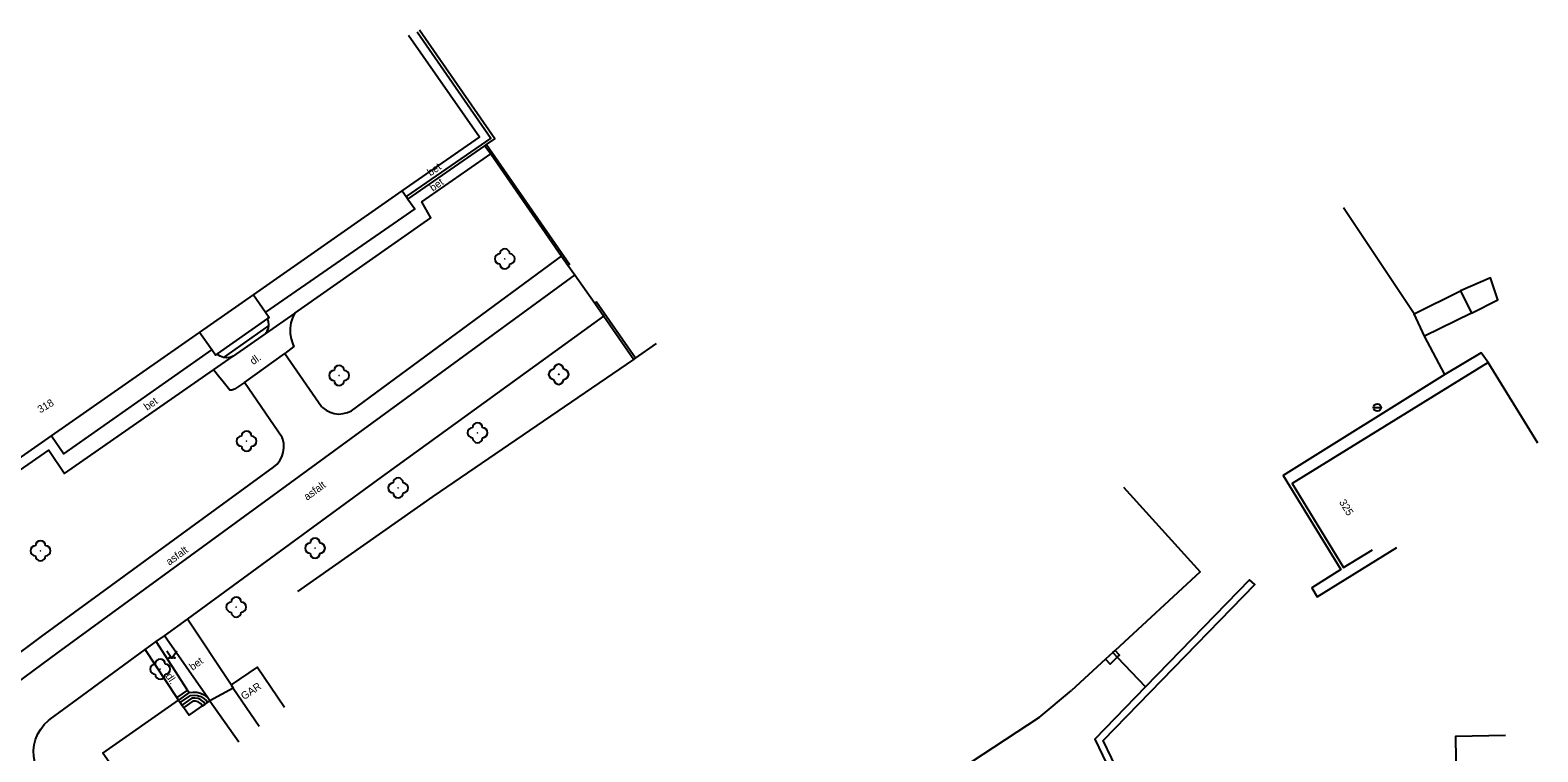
# Model space of a CAD drawing. Extents: x -544674 to -541478, y -1199076 to -1195527.
# Drawn here: x -542737.5 to -542587.1, y -1198014.8 to -1197942.8 of the extents above; entities that cross this region are included whole.
import ezdxf

# ---------------------------------------------------------------- set-up
doc = ezdxf.new("R2010")
doc.units = 0
for name, color, linetype in [('BUDOVY_MĚŘ', 7, 'Continuous'), ('POMOC_POPIS', 7, 'Continuous'), ('ROZHRANÍ_PLOCH', 7, 'Continuous'), ('ZELEŇ', 7, 'Continuous'), ('ZN_DOPLŇKOVÉ', 7, 'Continuous'), ('ZN_KULTUR', 7, 'Continuous'), ('Č_POPIS_ORIENT', 7, 'Continuous')]:
    doc.layers.add(name, color=color, linetype=linetype)

msp = doc.modelspace()

# ---------------------------------------------------------------- linework, layer by layer
at = {"layer": 'BUDOVY_MĚŘ'}
for points in [[(-542700.4, -1197958.86), (-542692.7, -1197953.49), (-542699.77, -1197943.35)], [(-542715.24, -1197969.22), (-542700.4, -1197958.86)], [(-542700.4, -1197958.86), (-542700.01, -1197959.43)], [(-542699.84, -1197959.67), (-542699.16, -1197960.64), (-542714.04, -1197970.94)], [(-542700.01, -1197959.43), (-542699.84, -1197959.67)], [(-542593.76, -1197971.04), (-542591.14, -1197969.71), (-542591.87, -1197967.52), (-542594.84, -1197968.84)], [(-542720.61, -1197972.97), (-542715.24, -1197969.22)], [(-542715.24, -1197969.22), (-542714.04, -1197970.94)], [(-542599.48, -1197971.12), (-542594.84, -1197968.84)], [(-542594.84, -1197968.84), (-542593.76, -1197971.04)], [(-542714.04, -1197970.94), (-542713.67, -1197971.47), (-542713.83, -1197971.59)], [(-542598.46, -1197973.35), (-542599.48, -1197971.12)], [(-542593.76, -1197971.04), (-542598.46, -1197973.35)], [(-542713.83, -1197971.59), (-542718.87, -1197975.12)], [(-542735.4, -1197983.29), (-542720.61, -1197972.97)], [(-542719.4, -1197974.7), (-542720.61, -1197972.97)], [(-542735.4, -1197983.29), (-542734.16, -1197985.08), (-542719.4, -1197974.7)], [(-542718.87, -1197975.12), (-542719.03, -1197975.23), (-542719.4, -1197974.7)], [(-542592.1, -1197975.97), (-542611.66, -1197988.04), (-542606.51, -1197996.41), (-542603.63, -1197994.64)], [(-542587.14, -1197984.02), (-542592.1, -1197975.97)], [(-542751.2, -1197977.43), (-542743.31, -1197988.81), (-542735.4, -1197983.29)], [(-542712.15, -1198010.38), (-542714.88, -1198006.35), (-542717.48, -1198008.11)], [(-542717.48, -1198008.11), (-542717.26, -1198008.44)], [(-542717.26, -1198008.44), (-542714.68, -1198012.25)], [(-542724.59, -1198023.03), (-542730.27, -1198014.94), (-542722.72, -1198009.64)], [(-542722.72, -1198009.64), (-542722.55, -1198009.88)], [(-542722.55, -1198009.88), (-542722.37, -1198010.13)], [(-542722.37, -1198010.13), (-542722.2, -1198010.37)], [(-542722.2, -1198010.37), (-542721.65, -1198011.15), (-542720.32, -1198010.21)], [(-542720.32, -1198010.21), (-542720.07, -1198010.04)], [(-542720.07, -1198010.04), (-542719.83, -1198009.87)], [(-542719.83, -1198009.87), (-542719.58, -1198009.7)], [(-542719.58, -1198009.7), (-542716.71, -1198013.79)], [(-542590.35, -1198013.18), (-542595.35, -1198013.25), (-542595.26, -1198020.1), (-542594.19, -1198021.39), (-542589.26, -1198022.2)]]:
    msp.add_lwpolyline(points, dxfattribs=at)
at = {"layer": 'ROZHRANÍ_PLOCH'}
for points in [[(-542711.12, -1197971.04), (-542697.55, -1197961.54), (-542698.46, -1197959.94), (-542691.58, -1197955.17)], [(-542712.11, -1197975.07), (-542708.46, -1197980.36), (-542708.36, -1197980.46), (-542708, -1197980.73), (-542707.6, -1197980.93), (-542707.18, -1197981.06), (-542706.73, -1197981.11), (-542706.29, -1197981.07), (-542705.86, -1197980.97), (-542705.45, -1197980.78), (-542684.51, -1197965.36)], [(-542683.2, -1197967.24), (-542711.57, -1197987.97), (-542734.84, -1198004.97), (-542739.57, -1198008.45), (-542740, -1198008.64), (-542740.46, -1198008.75), (-542740.92, -1198008.79), (-542741.39, -1198008.74), (-542741.85, -1198008.62), (-542742.27, -1198008.42), (-542742.66, -1198008.15), (-542742.99, -1198007.82), (-542744.48, -1198005.41)], [(-542721.82, -1198001.55), (-542702.82, -1197987.68), (-542680.3, -1197971.35)], [(-542711.12, -1197971.04), (-542714.06, -1197973.11)], [(-542711.12, -1197971.04), (-542711.35, -1197971.52), (-542711.5, -1197972.03), (-542711.57, -1197972.56), (-542711.57, -1197973.09), (-542711.48, -1197973.62), (-542711.32, -1197974.13), (-542711.21, -1197974.37), (-542712.11, -1197975.07)], [(-542713.71, -1197972.27), (-542718.23, -1197975.47)], [(-542714.06, -1197973.11), (-542713.87, -1197972.84), (-542713.74, -1197972.53), (-542713.71, -1197972.27)], [(-542713.71, -1197972.27), (-542713.7, -1197972.2), (-542713.73, -1197971.87), (-542713.83, -1197971.59)], [(-542714.06, -1197973.11), (-542717.28, -1197975.35)], [(-542719.23, -1197976.71), (-542717.28, -1197975.35)], [(-542718.23, -1197975.47), (-542718.55, -1197975.35), (-542718.82, -1197975.16), (-542718.87, -1197975.12)], [(-542717.28, -1197975.35), (-542717.59, -1197975.47), (-542717.92, -1197975.51), (-542718.23, -1197975.47)], [(-542716.15, -1197977.98), (-542712.11, -1197975.07)], [(-542751.94, -1197978.02), (-542743.6, -1197990.2), (-542735.65, -1197984.7), (-542734.08, -1197987.03), (-542719.23, -1197976.71)], [(-542716.15, -1197977.98), (-542717.14, -1197978.63), (-542717.4, -1197978.72), (-542717.6, -1197978.74), (-542718.41, -1197977.74), (-542718.58, -1197977.51), (-542719.23, -1197976.71)], [(-542596.41, -1197977.17), (-542612.55, -1197987.25), (-542606.8, -1197996.6), (-542609.68, -1197998.43), (-542609.14, -1197999.33), (-542601.2, -1197994.41)], [(-542744.48, -1198005.41), (-542743.32, -1198004.7), (-542743.15, -1198004.98), (-542742.84, -1198005.33), (-542742.48, -1198005.62), (-542742.08, -1198005.85), (-542741.64, -1198006.01), (-542741.18, -1198006.09), (-542740.72, -1198006.09), (-542740.26, -1198006.01), (-542739.82, -1198005.85), (-542736.39, -1198003.28), (-542713.23, -1197986.4), (-542712.89, -1197986.1), (-542712.62, -1197985.75), (-542712.4, -1197985.36), (-542712.27, -1197984.93), (-542712.2, -1197984.49), (-542712.22, -1197984.04), (-542712.32, -1197983.6), (-542712.38, -1197983.44), (-542716.15, -1197977.98)], [(-542724.11, -1198003.22), (-542721.82, -1198001.55)], [(-542717.48, -1198008.11), (-542721.82, -1198001.55)], [(-542726.04, -1198004.59), (-542724.93, -1198003.79)], [(-542724.93, -1198003.79), (-542724.11, -1198003.22)], [(-542721.82, -1198008.64), (-542724.93, -1198003.79)], [(-542719.78, -1198009.42), (-542724.11, -1198003.22)], [(-542709.49, -1198058.22), (-542710.37, -1198056.1), (-542711.32, -1198054), (-542712.34, -1198051.94), (-542712.55, -1198051.54), (-542719.71, -1198040.7), (-542736.31, -1198017.35), (-542736.63, -1198016.87), (-542736.88, -1198016.36), (-542737.05, -1198015.81), (-542737.15, -1198015.25), (-542737.17, -1198014.67), (-542737.11, -1198014.1), (-542736.97, -1198013.55), (-542736.75, -1198013.01), (-542736.46, -1198012.52), (-542736.11, -1198012.07), (-542735.69, -1198011.67), (-542735.51, -1198011.52), (-542732.78, -1198009.55), (-542726.04, -1198004.59)], [(-542722.88, -1198009.39), (-542726.04, -1198004.59)], [(-542721.82, -1198008.64), (-542722.88, -1198009.39)], [(-542721.65, -1198008.89), (-542722.72, -1198009.64)], [(-542721.82, -1198008.64), (-542721.65, -1198008.89)], [(-542721.65, -1198008.89), (-542721.27, -1198008.83), (-542720.89, -1198008.84), (-542720.51, -1198008.94), (-542720.17, -1198009.11), (-542719.78, -1198009.42)], [(-542722.72, -1198009.64), (-542722.88, -1198009.39)], [(-542722.55, -1198009.88), (-542721.53, -1198009.17), (-542721.17, -1198009.13), (-542720.82, -1198009.16), (-542720.49, -1198009.27), (-542720.19, -1198009.46), (-542719.94, -1198009.71), (-542719.83, -1198009.87)], [(-542720.07, -1198010.04), (-542720.24, -1198009.82), (-542720.48, -1198009.62), (-542720.77, -1198009.49), (-542721.08, -1198009.43), (-542721.4, -1198009.45), (-542722.37, -1198010.13)], [(-542720.32, -1198010.21), (-542720.51, -1198009.97), (-542720.74, -1198009.82), (-542721.01, -1198009.74), (-542721.29, -1198009.73), (-542722.2, -1198010.37)], [(-542719.58, -1198009.7), (-542719.78, -1198009.42)]]:
    msp.add_lwpolyline(points, dxfattribs=at)
at = {"layer": 'ZELEŇ'}
for centre in [(-542690.18, -1197965.64), (-542706.7, -1197977.27), (-542684.8, -1197977.15), (-542692.89, -1197982.97), (-542715.93, -1197983.82), (-542700.82, -1197988.48), (-542736.48, -1197994.74), (-542709.1, -1197994.48), (-542716.96, -1198000.36), (-542724.54, -1198006.55)]:
    msp.add_circle(centre, 0.0005, dxfattribs=at)
for centre, start, end in [((-542690.68, -1197965.64), 89.99999, 269.99999), ((-542690.18, -1197965.14), 0, 179.99999), ((-542689.68, -1197965.64), 270, 89.99999), ((-542690.18, -1197966.14), 179.99999, 359.99999), ((-542707.2, -1197977.27), 89.99999, 269.99999), ((-542706.7, -1197976.77), 0, 179.99999), ((-542706.2, -1197977.27), 270, 89.99999), ((-542685.3, -1197977.15), 89.99999, 269.99999), ((-542684.8, -1197976.65), 0, 179.99999), ((-542684.3, -1197977.15), 270, 89.99999), ((-542706.7, -1197977.77), 179.99999, 359.99999), ((-542684.8, -1197977.65), 179.99999, 359.99999), ((-542716.43, -1197983.82), 89.99999, 269.99999), ((-542715.93, -1197983.32), 0, 179.99999), ((-542715.43, -1197983.82), 270, 89.99999), ((-542693.39, -1197982.97), 89.99999, 269.99999), ((-542692.89, -1197982.47), 0, 179.99999), ((-542692.39, -1197982.97), 270, 89.99999), ((-542715.93, -1197984.32), 179.99999, 359.99999), ((-542692.89, -1197983.47), 179.99999, 359.99999), ((-542700.82, -1197987.98), 0, 179.99999), ((-542701.32, -1197988.48), 89.99999, 269.99999), ((-542700.82, -1197988.98), 179.99999, 359.99999), ((-542700.32, -1197988.48), 270, 89.99999), ((-542736.48, -1197994.24), 0, 179.99999), ((-542709.1, -1197993.98), 0, 179.99999), ((-542736.98, -1197994.74), 89.99999, 269.99999), ((-542736.48, -1197995.24), 179.99999, 359.99999), ((-542735.98, -1197994.74), 270, 89.99999), ((-542709.6, -1197994.48), 89.99999, 269.99999), ((-542709.1, -1197994.98), 179.99999, 359.99999), ((-542708.6, -1197994.48), 270, 89.99999), ((-542717.46, -1198000.36), 89.99999, 269.99999), ((-542716.96, -1197999.86), 0, 179.99999), ((-542716.46, -1198000.36), 270, 89.99999), ((-542716.96, -1198000.86), 179.99999, 359.99999), ((-542724.54, -1198006.05), 0, 179.99999), ((-542725.04, -1198006.55), 89.99999, 269.99999), ((-542724.54, -1198007.05), 179.99999, 359.99999), ((-542724.04, -1198006.55), 270, 89.99999)]:
    msp.add_arc(centre, 0.5, start, end, dxfattribs=at)
at = {"layer": 'ZN_DOPLŇKOVÉ'}
msp.add_line((-542603.525, -1197980.46), (-542602.775, -1197980.46), dxfattribs=at)
for points in [[(-542698.92, -1197943), (-542691.58, -1197953.59), (-542700.01, -1197959.43)], [(-542691.99, -1197954.24), (-542691.16, -1197953.67), (-542698.67, -1197942.83)], [(-542699.84, -1197959.67), (-542692.15, -1197954.35)], [(-542692.15, -1197954.35), (-542691.99, -1197954.24)], [(-542692.15, -1197954.35), (-542691.58, -1197955.17)], [(-542691.99, -1197954.24), (-542683.73, -1197966.16), (-542683.88, -1197966.27)], [(-542691.58, -1197955.17), (-542684.51, -1197965.36)], [(-542599.48, -1197971.12), (-542606.54, -1197960.56)], [(-542684.51, -1197965.36), (-542683.88, -1197966.27)], [(-542683.88, -1197966.27), (-542683.2, -1197967.24)], [(-542683.2, -1197967.24), (-542681.2, -1197970.06)], [(-542677.13, -1197975.54), (-542681.04, -1197969.95), (-542681.2, -1197970.06)], [(-542681.2, -1197970.06), (-542680.3, -1197971.35)], [(-542680.3, -1197971.35), (-542677.3, -1197975.66)], [(-542677.13, -1197975.54), (-542675.04, -1197974.08)], [(-542596.41, -1197977.17), (-542598.46, -1197973.35)], [(-542710.82, -1197998.82), (-542697.32, -1197989.32), (-542677.3, -1197975.66)], [(-542677.3, -1197975.66), (-542677.13, -1197975.54)], [(-542592.1, -1197975.97), (-542592.78, -1197975.01), (-542596.41, -1197977.17)], [(-542628.46, -1197988.39), (-542620.82, -1197996.86), (-542629.3, -1198004.69)], [(-542618.91, -1198044.21), (-542618.62, -1198044.14), (-542619.69, -1198039.82), (-542620.49, -1198039.98), (-542622.28, -1198036.92), (-542621.68, -1198036.53), (-542621.36, -1198032.68), (-542630.49, -1198013.67), (-542625.77, -1198008.81), (-542615.38, -1197998.11), (-542615.89, -1197997.63), (-542626.27, -1198008.32)], [(-542630.25, -1198005.56), (-542633.64, -1198008.67)], [(-542629.52, -1198004.9), (-542630.25, -1198005.56)], [(-542630.25, -1198005.56), (-542629.81, -1198006.04), (-542629.09, -1198005.35)], [(-542629.52, -1198004.9), (-542629.3, -1198004.69)], [(-542629.52, -1198004.9), (-542629.09, -1198005.35)], [(-542629.09, -1198005.35), (-542628.87, -1198005.15), (-542629.3, -1198004.69)], [(-542629.09, -1198005.35), (-542626.27, -1198008.32)], [(-542717.26, -1198008.44), (-542719.58, -1198009.7)], [(-542636.87, -1198011.37), (-542633.64, -1198008.67)], [(-542626.27, -1198008.32), (-542631.33, -1198013.53), (-542622.07, -1198032.81), (-542622.35, -1198036.13), (-542623.22, -1198036.69), (-542621.05, -1198040.41), (-542619.91, -1198040.17), (-542618.91, -1198044.21)], [(-542636.87, -1198011.37), (-542647.04, -1198018.04), (-542662.41, -1198027.08)]]:
    msp.add_lwpolyline(points, dxfattribs=at)
msp.add_circle((-542603.15, -1197980.46), 0.375, dxfattribs=at)
at = {"layer": 'ZN_KULTUR'}
msp.add_lwpolyline([(-542723.87, -1198004.71), (-542723.37, -1198005.46), (-542722.87, -1198004.71)], dxfattribs=at)
for centre in [(-542723.62, -1198005.41), (-542723.12, -1198005.41)]:
    msp.add_circle(centre, 0.05, dxfattribs=at)

# ---------------------------------------------------------------- texts
at = {"layer": 'POMOC_POPIS'}
for s, rotation, p in [('bet', 34.71001, (-542697.59, -1197957.42)), ('bet', 34.71001, (-542697.35, -1197958.95)), ('dl.', 34.82002, (-542715.27, -1197976.24)), ('bet', 35.12999, (-542725.85, -1197980.79)), ('asfalt', 36.15003, (-542709.89, -1197989.76)), ('asfalt', 36.15003, (-542723.63, -1197996.24)), ('bet', 36.10001, (-542721.31, -1198006.72)), ('dl.', 303.36998, (-542724.05, -1198007.25)), ('GAR', 34.09001, (-542716.18, -1198009.65))]:
    msp.add_text(s, height=0.75, rotation=rotation, dxfattribs=at).set_placement(p)
at = {"layer": 'Č_POPIS_ORIENT'}
for s, rotation, p in [('318', 30.56999, (-542736.51, -1197981.05)), ('325', 301.6, (-542606.99, -1197989.9))]:
    msp.add_text(s, height=0.75, rotation=rotation, dxfattribs=at).set_placement(p)

doc.saveas('drawing.dxf')
